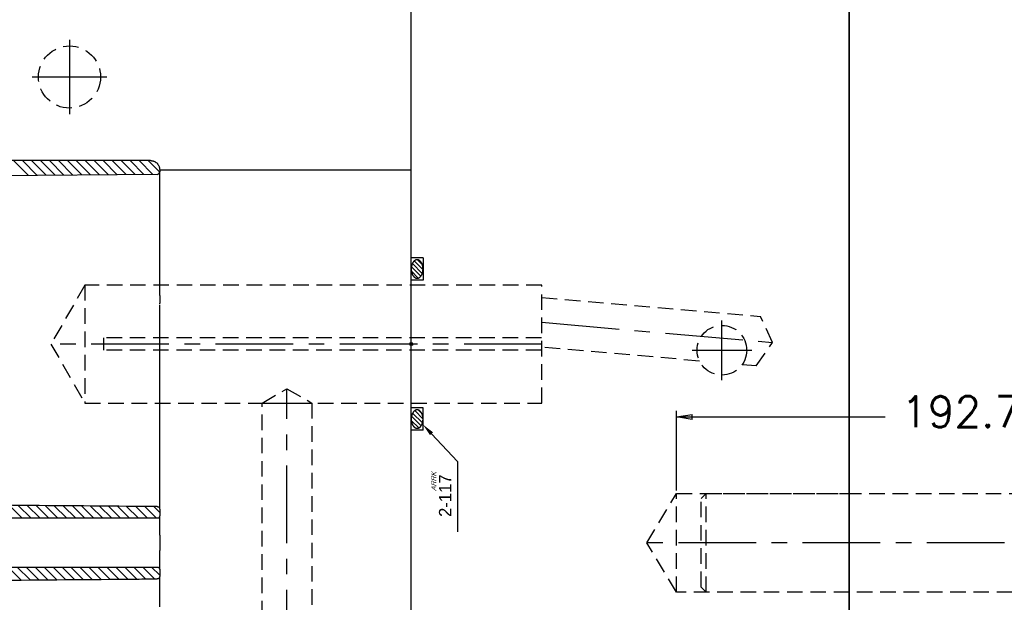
# Model space of a CAD drawing. Extents: x 2651 to 7771, y -1163 to 1075.
# Tile 466 of 490: x 6238 to 6396, y 78 to 172. Entities that reach past the tile are written whole.
import ezdxf
from ezdxf.enums import TextEntityAlignment as Align

# ---------------------------------------------------------------- set-up
doc = ezdxf.new("R2010")
doc.units = 0
doc.header["$LTSCALE"] = 10
for name, pattern in [('CENTER', [2, 1.25, -0.25, 0.25, -0.25]), ('CNSHID', [4, 3, -1]), ('HIDDEN', [0.375, 0.25, -0.125])]:
    doc.linetypes.add(name, pattern=pattern)
doc.layers.get('0').update_dxf_attribs({"linetype": 'CONTINUOUS'})
doc.layers.get('Defpoints').update_dxf_attribs({"linetype": 'CONTINUOUS'})
for name, color, linetype in [('1', 7, 'CONTINUOUS'), ('9', 3, 'CONTINUOUS'), ('CEN', 1, 'CENTER'), ('COOL', 150, 'HIDDEN'), ('DIM', 3, 'CONTINUOUS'), ('HIDDEN', 6, 'HIDDEN'), ('WL1-HL', 4, 'CNSHID'), ('WOR1-DL', 7, 'CONTINUOUS')]:
    doc.layers.add(name, color=color, linetype=linetype)
doc.styles.add('china', font='txt')
doc.styles.get("Standard").update_dxf_attribs({"font": 'romans.shx'})
doc.dimstyles.new('MM& INCH5', dxfattribs={"dimtxt": 5, "dimasz": 2.5, "dimexe": 1, "dimexo": 0.5, "dimtad": 0, "dimrnd": 1.38778e-17, "dimzin": 9, "dimdsep": 46, "dimtxsty": 'Standard', "dimblk": 'CLOSED', "dimcen": 0, "dimclrd": 3, "dimclre": 3, "dimclrt": 3, "dimazin": 2, "dimtfac": 0.75, "dimtofl": 0, "dimtmove": 0, "dimatfit": 3, "dimfxl": 0, "dimtolj": 1, "dimarcsym": 0})

# ---------------------------------------------------------------- blocks, each defined once
blk = doc.blocks.new('*X11')
at = {"color": 0}
for p, q in [((917.64, 311.65), (918.84, 312.85)), ((917.97, 311.27), (919.52, 312.82)), ((918.45, 311.05), (920.04, 312.63)), ((919.07, 310.96), (920.42, 312.3)), ((919.98, 311.16), (920.51, 311.7))]:
    blk.add_line(p, q, dxfattribs=at)
blk = doc.blocks.new('*X12')
at = {"color": 0}
for p, q in [((941.78, 311.74), (942.86, 312.83)), ((942.07, 311.33), (943.58, 312.84)), ((942.52, 311.08), (944.12, 312.68)), ((943.12, 310.96), (944.53, 312.38)), ((943.93, 311.07), (944.72, 311.86))]:
    blk.add_line(p, q, dxfattribs=at)
blk = doc.blocks.new('A$C7D2C7B05')
at = {"layer": '9'}
blk.add_circle((0, 0), 0.25, dxfattribs=at)
at = {"layer": 'WL1-HL'}
for p, q in [((-13.87, -1.9), (-13.87, 0)), ((-10.3, -1.9), (-10.3, 0)), ((10.3, -1.9), (10.3, 0)), ((13.87, -1.9), (13.87, 0)), ((-13.87, -1.9), (-10.3, -1.9)), ((13.87, -1.9), (10.3, -1.9))]:
    blk.add_line(p, q, dxfattribs=at)
for points in [[(-12.09, 0, 0.064849), (-12.68, -0.08, 0.077678), (-13.14, -0.28, 0.107175), (-13.47, -0.61, 0.144647), (-13.57, -0.95, 0.144647), (-13.47, -1.29, 0.107175), (-13.14, -1.62, 0.077678), (-12.68, -1.82, 0.064849), (-12.09, -1.9, 0.064849), (-11.49, -1.82, 0.077678), (-11.03, -1.62, 0.107175), (-10.7, -1.29, 0.144647), (-10.6, -0.95, 0.144647), (-10.7, -0.61, 0.107175), (-11.03, -0.28, 0.077678), (-11.49, -0.08, 0.064849)], [(12.09, 0, -0.064849), (12.68, -0.08, -0.077678), (13.14, -0.28, -0.107175), (13.47, -0.61, -0.144647), (13.57, -0.95, -0.144647), (13.47, -1.29, -0.107175), (13.14, -1.62, -0.077678), (12.68, -1.82, -0.064849), (12.09, -1.9, -0.064849), (11.49, -1.82, -0.077678), (11.03, -1.62, -0.107175), (10.7, -1.29, -0.144647), (10.6, -0.95, -0.144647), (10.7, -0.61, -0.107175), (11.03, -0.28, -0.077678), (11.49, -0.08, -0.064849)]]:
    blk.add_lwpolyline(points, format="xyb", close=True, dxfattribs=at)
at = {"layer": 'WOR1-DL'}
for p, q in [((-14.45, -3.27), (-18.91, -7.46)), ((-20.91, -7.46), (-30.24, -7.46)), ((-18.91, -7.46), (-20.91, -7.46))]:
    blk.add_line(p, q, dxfattribs=at)
blk.add_solid([(-14.68, -3.03), (-14.22, -3.51), (-12.99, -1.9)], dxfattribs=at)
at = {"layer": 'WL1-HL'}
for name in ['*X11', '*X12']:
    blk.add_blockref(name, (-931.15, -312.86), dxfattribs=at)
at = {"layer": 'WOR1-DL', "style": 'china'}
blk.add_text('2-117', height=2, dxfattribs=at).set_placement((-21, -5.46), align=Align.MIDDLE_RIGHT)
at = {"layer": 'WOR1-DL', "style": 'china', "oblique": 20}
blk.add_text('ARRK', height=0.8, dxfattribs=at).set_placement((-23.68, -4.02))
blk = doc.blocks.new('DSF')
at = {"color": 5, "linetype": 'Continuous', "lineweight": 0}
for p, q in [((2192.23, 6684.95), (2189.84, 6687.34)), ((2193.66, 6684.96), (2191.28, 6687.34)), ((2195.09, 6684.98), (2192.73, 6687.34)), ((2196.52, 6684.99), (2194.17, 6687.34)), ((2197.95, 6685), (2195.61, 6687.34)), ((2199.38, 6685.01), (2197.06, 6687.34)), ((2200.81, 6685.03), (2198.5, 6687.34)), ((2202.24, 6685.04), (2199.94, 6687.34)), ((2203.67, 6685.05), (2201.38, 6687.34)), ((2205.1, 6685.06), (2202.83, 6687.34)), ((2206.54, 6685.08), (2204.27, 6687.34)), ((2207.97, 6685.09), (2205.71, 6687.34)), ((2209.4, 6685.1), (2207.16, 6687.34)), ((2210.83, 6685.11), (2208.6, 6687.34)), ((2212.26, 6685.13), (2210.04, 6687.34)), ((2213.36, 6685.47), (2211.49, 6687.34)), ((2191.21, 6629.74), (2189.12, 6631.83)), ((2192.65, 6629.74), (2190.57, 6631.82)), ((2194.1, 6629.74), (2192.03, 6631.8)), ((2195.54, 6629.74), (2193.48, 6631.79)), ((2196.98, 6629.74), (2194.94, 6631.78)), ((2198.43, 6629.74), (2196.4, 6631.77)), ((2199.87, 6629.74), (2197.85, 6631.75)), ((2201.31, 6629.74), (2199.31, 6631.74)), ((2202.76, 6629.74), (2200.76, 6631.73)), ((2204.2, 6629.74), (2202.22, 6631.72)), ((2205.64, 6629.74), (2203.68, 6631.7)), ((2207.08, 6629.74), (2205.13, 6631.69)), ((2208.53, 6629.74), (2206.59, 6631.68)), ((2209.97, 6629.74), (2208.04, 6631.66)), ((2211.41, 6629.74), (2209.5, 6631.65)), ((2212.86, 6629.74), (2210.96, 6631.64)), ((2213.36, 6630.68), (2212.41, 6631.63)), ((2191.06, 6619.8), (2188.98, 6621.87)), ((2192.49, 6619.81), (2190.42, 6621.87)), ((2193.92, 6619.82), (2191.87, 6621.87)), ((2195.35, 6619.84), (2193.31, 6621.87)), ((2196.78, 6619.85), (2194.75, 6621.87)), ((2198.21, 6619.86), (2196.2, 6621.87)), ((2199.64, 6619.87), (2197.64, 6621.87)), ((2201.07, 6619.89), (2199.08, 6621.87)), ((2202.5, 6619.9), (2200.53, 6621.87)), ((2203.93, 6619.91), (2201.97, 6621.87)), ((2205.36, 6619.92), (2203.41, 6621.87)), ((2206.8, 6619.94), (2204.86, 6621.87)), ((2208.23, 6619.95), (2206.3, 6621.87)), ((2209.66, 6619.96), (2207.74, 6621.87)), ((2211.09, 6619.97), (2209.19, 6621.87)), ((2212.52, 6619.99), (2210.63, 6621.87)), ((2213.36, 6620.58), (2212.07, 6621.87))]:
    blk.add_line(p, q, dxfattribs=at)
blk.add_line((2213.36, 6685.88), (2253.85, 6685.88))
at = {"layer": '1', "color": 7, "linetype": 'Continuous'}
for p, q in [((2211.9, 6687.34), (2184.73, 6687.34)), ((2212.98, 6685.13), (2186.79, 6684.9)), ((2213.36, 6685.88), (2213.36, 6685.52)), ((2213.36, 6681.88), (2213.36, 6685.52)), ((2213.36, 6680.37), (2213.36, 6680.78)), ((2213.36, 6666.06), (2213.36, 6680.37)), ((2213.36, 6665.63), (2213.36, 6664.41)), ((2213.36, 6653.67), (2213.36, 6664.09)), ((2213.36, 6651.71), (2213.36, 6653.67)), ((2213.36, 6636.47), (2213.36, 6651.71)), ((2213.36, 6636.14), (2213.36, 6636.47)), ((2213.36, 6631.44), (2213.36, 6635.02)), ((2213.36, 6631.23), (2213.36, 6631.44)), ((2212.97, 6629.74), (2185.9, 6629.74)), ((2213.36, 6631.23), (2213.36, 6630.13)), ((2213.36, 6627.45), (2213.36, 6630.11)), ((2213.36, 6627.04), (2213.36, 6624.57)), ((2213.36, 6621.51), (2213.36, 6624.16)), ((2185.9, 6621.87), (2212.97, 6621.87)), ((2213.36, 6621.48), (2213.36, 6620.38)), ((2213.36, 6616.59), (2213.36, 6620.18))]:
    blk.add_line(p, q, dxfattribs=at)
at = {"layer": '1', "color": 3, "linetype": 'Continuous'}
for p, q in [((2211.9, 6687.34), (2211.9, 6687.34)), ((2213.36, 6685.88), (2213.36, 6685.88))]:
    blk.add_line(p, q, dxfattribs=at)
at = {"layer": '1', "color": 7, "linetype": 'Continuous'}
blk.add_arc((2212.97, 6685.52), 0.389, 270.5, 0, dxfattribs=at)
blk.add_rational_spline([(2211.9, 6687.34), (2213.36, 6687.34), (2213.36, 6685.88)], [1, 0.707106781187, 1], degree=2, dxfattribs=at)
for points, degree, knots in [([(2213.36, 6680.78), (2213.36, 6680.95), (2213.36, 6681.11), (2213.36, 6681.27), (2213.36, 6681.41), (2213.36, 6681.56), (2213.36, 6681.68), (2213.36, 6681.8), (2213.36, 6681.88)], 2, [0, 0, 0, 0.25, 0.25, 0.5, 0.5, 0.75, 0.75, 1, 1, 1]), ([(2213.36, 6665.63), (2213.36, 6665.67), (2213.36, 6665.73), (2213.36, 6665.77), (2213.36, 6665.84), (2213.36, 6665.87), (2213.36, 6665.9), (2213.36, 6665.93), (2213.36, 6665.96), (2213.36, 6666.02), (2213.36, 6666.06)], 2, [0, 0, 0, 0.25, 0.25, 0.5, 0.5, 0.625, 0.625, 0.75, 0.75, 1, 1, 1]), ([(2213.36, 6664.2), (2213.36, 6664.21), (2213.36, 6664.21), (2213.36, 6664.23), (2213.36, 6664.25), (2213.36, 6664.27), (2213.36, 6664.29), (2213.36, 6664.39), (2213.36, 6664.41)], 2, [0, 0, 0, 0.044091, 0.044091, 0.203409, 0.203409, 0.362728, 0.362728, 1, 1, 1]), ([(2213.36, 6635.02), (2213.36, 6635.11), (2213.36, 6635.23), (2213.36, 6635.29), (2213.36, 6635.35), (2213.36, 6635.42), (2213.36, 6635.49), (2213.36, 6635.64), (2213.36, 6635.8), (2213.36, 6635.97), (2213.36, 6636.14)], 2, [0, 0, 0, 0.25, 0.25, 0.375, 0.375, 0.5, 0.5, 0.75, 0.75, 1, 1, 1]), ([(2212.98, 6631.62), (2211.87, 6631.63), (2210.76, 6631.64), (2209.66, 6631.65), (2202.04, 6631.72), (2194.41, 6631.78), (2186.79, 6631.85)], 3, [0, 0, 0, 0, 0.126759, 0.126759, 0.126759, 1, 1, 1, 1]), ([(2212.99, 6631.62), (2213.02, 6631.62), (2213.07, 6631.61), (2213.11, 6631.6), (2213.15, 6631.58), (2213.19, 6631.56), (2213.22, 6631.53), (2213.25, 6631.51), (2213.28, 6631.47), (2213.31, 6631.43), (2213.32, 6631.41), (2213.33, 6631.39), (2213.34, 6631.36), (2213.36, 6631.32), (2213.36, 6631.28), (2213.36, 6631.23)], 3, [0.0030618, 0.0030618, 0.0030618, 0.0030618, 0.2190238, 0.2190238, 0.2190238, 0.4349853, 0.4349853, 0.4349853, 0.6510294, 0.6510294, 0.6510294, 0.7850484, 0.7850484, 0.7850484, 1, 1, 1, 1]), ([(2213.36, 6630.13), (2213.36, 6630.1), (2213.36, 6630.07), (2213.35, 6630.04), (2213.34, 6630), (2213.33, 6629.96), (2213.3, 6629.92), (2213.29, 6629.9), (2213.27, 6629.88), (2213.25, 6629.86), (2213.22, 6629.82), (2213.19, 6629.8), (2213.15, 6629.78), (2213.11, 6629.76), (2213.06, 6629.75), (2213.02, 6629.74), (2213.01, 6629.74), (2212.99, 6629.74), (2212.97, 6629.74)], 3, [0, 0, 0, 0, 0.144046, 0.144046, 0.144046, 0.359168, 0.359168, 0.359168, 0.492793, 0.492793, 0.492793, 0.707647, 0.707647, 0.707647, 0.922505, 0.922505, 0.922505, 1, 1, 1, 1]), ([(2213.36, 6627.04), (2213.36, 6627.06), (2213.36, 6627.11), (2213.36, 6627.15), (2213.36, 6627.22), (2213.36, 6627.24), (2213.36, 6627.28), (2213.36, 6627.31), (2213.36, 6627.34), (2213.36, 6627.4), (2213.36, 6627.45)], 2, [0, 0, 0, 0.25, 0.25, 0.5, 0.5, 0.625, 0.625, 0.75, 0.75, 1, 1, 1]), ([(2213.36, 6624.16), (2213.36, 6624.2), (2213.36, 6624.28), (2213.36, 6624.31), (2213.36, 6624.34), (2213.36, 6624.36), (2213.36, 6624.4), (2213.36, 6624.46), (2213.36, 6624.5), (2213.36, 6624.55), (2213.36, 6624.57)], 2, [0, 0, 0, 0.25, 0.25, 0.375, 0.375, 0.5, 0.5, 0.75, 0.75, 1, 1, 1]), ([(2212.99, 6621.87), (2213.03, 6621.87), (2213.07, 6621.86), (2213.11, 6621.85), (2213.15, 6621.83), (2213.19, 6621.81), (2213.23, 6621.78), (2213.26, 6621.75), (2213.29, 6621.72), (2213.31, 6621.68), (2213.33, 6621.64), (2213.35, 6621.6), (2213.36, 6621.56), (2213.36, 6621.53), (2213.36, 6621.51), (2213.36, 6621.48)], 3, [0.01819, 0.01819, 0.01819, 0.01819, 0.2328076, 0.2328076, 0.2328076, 0.4474282, 0.4474282, 0.4474282, 0.6621253, 0.6621253, 0.6621253, 0.8769398, 0.8769398, 0.8769398, 1, 1, 1, 1]), ([(2213.36, 6620.38), (2213.36, 6620.34), (2213.36, 6620.29), (2213.34, 6620.25), (2213.33, 6620.21), (2213.31, 6620.17), (2213.28, 6620.14), (2213.26, 6620.12), (2213.24, 6620.1), (2213.22, 6620.08), (2213.19, 6620.05), (2213.15, 6620.03), (2213.11, 6620.01), (2213.07, 6620), (2213.03, 6619.99), (2212.99, 6619.99)], 3, [0, 0, 0, 0, 0.2113661, 0.2113661, 0.2113661, 0.4277005, 0.4277005, 0.4277005, 0.5620729, 0.5620729, 0.5620729, 0.7780948, 0.7780948, 0.7780948, 0.9941213, 0.9941213, 0.9941213, 0.9941213]), ([(2186.79, 6619.76), (2194.41, 6619.83), (2202.04, 6619.89), (2209.66, 6619.96), (2210.76, 6619.97), (2211.87, 6619.98), (2212.98, 6619.99)], 3, [0, 0, 0, 0, 0.873207, 0.873207, 0.873207, 1, 1, 1, 1]), ([(2213.36, 6615.48), (2213.36, 6615.64), (2213.36, 6615.81), (2213.36, 6615.89), (2213.36, 6615.97), (2213.36, 6616.04), (2213.36, 6616.12), (2213.36, 6616.26), (2213.36, 6616.39), (2213.36, 6616.51), (2213.36, 6616.59)], 2, [0, 0, 0, 0.25, 0.25, 0.375, 0.375, 0.5, 0.5, 0.75, 0.75, 1, 1, 1])]:
    blk.add_open_spline(points, degree=degree, knots=knots, dxfattribs=at)
for points in [[(2212.97, 6631.62), (2212.98, 6631.62), (2212.98, 6631.62), (2212.99, 6631.62)], [(2212.97, 6621.87), (2212.98, 6621.87), (2212.98, 6621.87), (2212.99, 6621.87)], [(2212.99, 6619.99), (2212.98, 6619.99), (2212.98, 6619.99), (2212.97, 6619.99)]]:
    blk.add_open_spline(points, degree=3, dxfattribs=at)
blk = doc.blocks.new('_Closed')
at = {"color": 0, "linetype": 'ByBlock', "lineweight": -2}
for p, q in [((-1, 0.167), (0, 0)), ((-1, 0.167), (-1, -0.167)), ((0, 0), (-1, -0.167)), ((0, 0), (-1, 0))]:
    blk.add_line(p, q, dxfattribs=at)
blk = doc.blocks.new('*D281')
at = {"layer": 'Defpoints', "color": 0}
for p in [(6343.39, 107.9), (6343.39, 95.58), (6536.18, 95.58)]:
    blk.add_point(p, dxfattribs=at)
at = {"layer": 'DIM', "color": 3, "lineweight": -2}
for p, q in [((6343.39, 96.08), (6343.39, 108.9)), ((6345.89, 107.9), (6376.98, 107.9)), ((6533.68, 107.9), (6430.14, 107.9)), ((6536.18, 96.08), (6536.18, 108.9))]:
    blk.add_line(p, q, dxfattribs=at)
at = {"layer": 'DIM', "color": 3, "lineweight": -2, "xscale": 2.5, "yscale": 2.5, "zscale": 2.5, "rotation": 180}
blk.add_blockref('_Closed', (6343.39, 107.9), dxfattribs=at)
at = {"layer": 'DIM', "color": 3, "lineweight": -2, "xscale": 2.5, "yscale": 2.5, "zscale": 2.5}
blk.add_blockref('_Closed', (6536.18, 107.9), dxfattribs=at)
at = {"layer": 'DIM', "color": 3, "insert": (6403.56, 107.9), "char_height": 5, "attachment_point": 5}
blk.add_mtext('\\A1;192.79 [7.59]', dxfattribs=at)

msp = doc.modelspace()

# ---------------------------------------------------------------- linework, layer by layer
for p, q in [((6371.184, 910.642), (6371.184, -41.483)), ((6371.184, -41.483), (6371.184, 910.642)), ((6300.684, -12.358), (6300.684, 187.642))]:
    msp.add_line(p, q)
at = {"layer": 'CEN'}
msp.add_line((6536.184, 87.642), (6338.63, 87.642), dxfattribs=at)
at = {"layer": 'COOL', "color": 1, "linetype": 'CENTER'}
for p, q in [((6245.684, 168.642), (6245.684, 156.642)), ((6251.684, 162.642), (6239.684, 162.642)), ((6321.684, 123.142), (6358.852, 119.89)), ((6350.684, 113.842), (6350.684, 123.442)), ((6321.684, 119.642), (6242.684, 119.642)), ((6321.684, 119.642), (6309.684, 119.642)), ((6345.884, 118.642), (6355.484, 118.642)), ((6280.684, 27.572), (6280.684, 112.451))]:
    msp.add_line(p, q, dxfattribs=at)
at = {"layer": 'COOL'}
for p, q in [((6248.169, 129.142), (6248.169, 110.142)), ((6321.684, 110.142), (6321.684, 129.142)), ((6321.684, 127.157), (6356.9, 124.076)), ((6358.852, 119.89), (6356.9, 124.076)), ((6321.631, 120.642), (6251.169, 120.642)), ((6251.169, 120.642), (6251.169, 118.642)), ((6347.081, 116.905), (6321.684, 119.127)), ((6356.202, 116.107), (6358.852, 119.89)), ((6321.631, 118.642), (6251.169, 118.642)), ((6356.202, 116.107), (6353.931, 116.306)), ((6276.684, 110.142), (6284.684, 110.142))]:
    msp.add_line(p, q, dxfattribs=at)
for points in [[(6321.684, 129.142), (6248.169, 129.142), (6242.684, 119.642), (6248.169, 110.142), (6321.684, 110.142)], [(6276.684, 38.29), (6276.684, 110.142), (6280.684, 112.451), (6284.684, 110.142), (6284.684, 38.29)]]:
    msp.add_lwpolyline(points, dxfattribs=at)
for centre, radius in [((6245.684, 162.642), 5), ((6350.684, 118.642), 4)]:
    msp.add_circle(centre, radius, dxfattribs=at)
at = {"layer": 'HIDDEN'}
for points in [[(6343.394, 79.702), (6338.63, 87.642), (6343.394, 95.582)], [(6371.184, 79.702), (6343.394, 79.702), (6343.394, 95.582), (6371.184, 95.582)], [(6348.158, 79.702), (6347.364, 80.496), (6347.364, 94.788), (6348.158, 95.582)], [(6536.184, 79.702), (6348.158, 79.702), (6348.158, 95.582), (6536.184, 95.582)]]:
    msp.add_lwpolyline(points, dxfattribs=at)

# ---------------------------------------------------------------- block references
at = {"layer": 'DIM'}
msp.add_blockref('DSF', (4046.831, -6538.164), dxfattribs=at)
at = {"layer": 'DIM', "rotation": 90}
msp.add_blockref('A$C7D2C7B05', (6300.684, 119.642), dxfattribs=at)

# ---------------------------------------------------------------- dimensions: what is measured, and where the dimension line sits
at = {"layer": 'DIM'}
dim = msp.add_linear_dim(base=(6343.394, 107.901), p1=(6536.184, 95.582), p2=(6343.394, 95.582), dimstyle='MM& INCH5', dxfattribs=at)
dim.commit()
dim.dimension.update_dxf_attribs({"geometry": '*D281', "text_midpoint": (6403.559, 107.901), "dimtype": 160})

doc.saveas('drawing.dxf')
